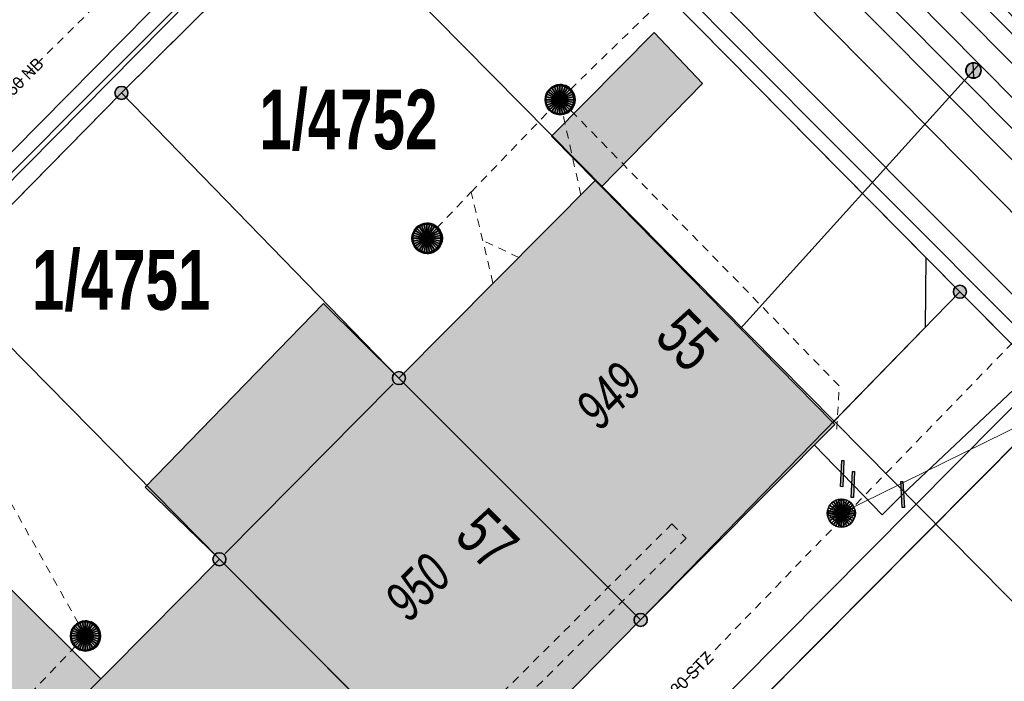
# Model space of a CAD drawing. Header units: metres. Extents: x 2695560 to 2696939, y 1260491 to 1262050.
# Tile 376 of 656: x 2695907 to 2695931, y 1261032 to 1261049. Entities that reach past the tile are written whole.
import ezdxf

# ---------------------------------------------------------------- set-up
doc = ezdxf.new("R2010")
doc.units = ezdxf.units.M
doc.linetypes.add('AUSGEZOGEN', pattern=[0])
doc.linetypes.add('VERDECKT2_S2', pattern=[0.36, 0.2, -0.16])
for name, color, linetype in [('XR$1$AV_Gebäudeflächen (BB)', 7, 'AUSGEZOGEN'), ('XR$1$AV_Grenzpunkte', 7, 'AUSGEZOGEN'), ('XR$1$AV_Grundstück-Nr.', 7, 'AUSGEZOGEN'), ('XR$1$AV_Haus-Nr.', 7, 'AUSGEZOGEN'), ('XR$1$AV_Linien (BB)', 7, 'AUSGEZOGEN'), ('XR$1$AV_Linien (EO)', 7, 'AUSGEZOGEN'), ('XR$1$AV_Versicherung-Nr.', 7, 'AUSGEZOGEN'), ('XR$1$AW_LK_Schachtdeckel', 24, 'AUSGEZOGEN'), ('XR$1$GA_LK_Rohrleitungsteil', 32, 'AUSGEZOGEN'), ('XR$1$Liegenschaftsgrenzen', 7, 'AUSGEZOGEN'), ('XR$1$PFAV', 255, 'AUSGEZOGEN'), ('XR$1$PFAW', 255, 'AUSGEZOGEN'), ('XR$1$PFWA', 255, 'AUSGEZOGEN'), ('XR$1$RP_Abstandslinie', 7, 'AUSGEZOGEN'), ('XR$1$WA_LK_Absperrarmatur', 171, 'AUSGEZOGEN')]:
    doc.layers.add(name, color=color, linetype=linetype)
for name, color, linetype, lineweight in [('XR$2$ABW-Linie-M-ungenau-tot', 6, 'AUSGEZOGEN', 18), ('XR$2$ABW-Linie-R-genau', 4, 'AUSGEZOGEN', 18), ('XR$2$ABW-Linie-R-ungenau', 4, 'VERDECKT2_S2', 18), ('XR$2$ABW-Punkt', 6, 'AUSGEZOGEN', 18), ('XR$2$ELE-LinieFlaeche-genau', 1, 'AUSGEZOGEN', 18), ('XR$2$ELE-LinieFlaeche-ungenau', 1, 'VERDECKT2_S2', 18), ('XR$2$GAS-Linie-genau', 12, 'AUSGEZOGEN', 18), ('XR$2$GAS-LinieFlaeche-genau', 12, 'AUSGEZOGEN', 18), ('XR$2$KOM-Linie-U-genau', 91, 'AUSGEZOGEN', 18), ('XR$2$KOM-LinieFlaeche-U-genau', 91, 'AUSGEZOGEN', 18), ('XR$2$WAS-Linie-genau', 5, 'AUSGEZOGEN', 18), ('XR$2$WAS-Punkt', 5, 'AUSGEZOGEN', 18), ('XR$2$WEI-Text', 59, 'AUSGEZOGEN', 18)]:
    doc.layers.add(name, color=color, linetype=linetype, lineweight=lineweight)
doc.styles.add('ARIAL', font='arial.ttf')
doc.styles.add('TXT', font='txt')

# ---------------------------------------------------------------- blocks, each defined once
blk = doc.blocks.new('COMPLEXOBJECT_640')
at = {"layer": 'XR$1$AV_Linien (BB)', "color": 7, "linetype": 'AUSGEZOGEN', "transparency": 33554687}
blk.add_line((5861.945, 11113.508), (5974.447, 10999.729), dxfattribs=at)
blk = doc.blocks.new('BAV15')
at = {"layer": 'XR$1$PFAV', "transparency": 33554687}
blk.add_hatch(color=7, dxfattribs=at).paths.add_polyline_path([(0.5, 0), (0.49, 0.101), (0.459, 0.197), (0.41, 0.286), (0.344, 0.362), (0.264, 0.424), (0.174, 0.469), (0.076, 0.494), (-0.025, 0.499), (-0.125, 0.484), (-0.22, 0.449), (-0.306, 0.395), (-0.379, 0.326), (-0.437, 0.243), (-0.477, 0.15), (-0.497, 0.051), (-0.497, -0.051), (-0.477, -0.15), (-0.437, -0.243), (-0.379, -0.326), (-0.306, -0.395), (-0.22, -0.449), (-0.125, -0.484), (-0.025, -0.499), (0.076, -0.494), (0.174, -0.469), (0.264, -0.424), (0.344, -0.362), (0.41, -0.286), (0.459, -0.197), (0.49, -0.101)])
at = {"color": 7, "transparency": 33554687}
for start, end in [(90, 270), (270, 90)]:
    blk.add_arc((0, 0), 0.5, start, end, dxfattribs=at)
at = {"layer": 'XR$1$PFAV', "transparency": 33554687}
blk.add_circle((0, 0), 0.5, dxfattribs=at)
blk = doc.blocks.new('BAW2088')
at = {"layer": 'XR$1$PFAW', "transparency": 33554687}
blk.add_hatch(color=253, dxfattribs=at).paths.add_polyline_path([(0.51, 0), (0.5, 0.101), (0.47, 0.197), (0.421, 0.286), (0.355, 0.362), (0.275, 0.424), (0.184, 0.469), (0.086, 0.494), (-0.015, 0.499), (-0.115, 0.484), (-0.21, 0.449), (-0.296, 0.395), (-0.369, 0.326), (-0.427, 0.243), (-0.467, 0.15), (-0.487, 0.051), (-0.487, -0.051), (-0.467, -0.15), (-0.427, -0.243), (-0.369, -0.326), (-0.296, -0.395), (-0.21, -0.449), (-0.115, -0.484), (-0.015, -0.499), (0.086, -0.494), (0.184, -0.469), (0.275, -0.424), (0.355, -0.362), (0.421, -0.286), (0.47, -0.197), (0.5, -0.101)])
at = {"transparency": 33554687}
for start, end in [(91.1948, 268.8052), (268.8052, 91.1948)]:
    blk.add_arc((0.01, 0), 0.5, start, end, dxfattribs=at)
at = {"layer": 'XR$1$PFAW', "transparency": 33554687}
blk.add_circle((0.01, 0), 0.5, dxfattribs=at)
blk = doc.blocks.new('BAW2082')
at = {"layer": 'XR$1$PFAW', "transparency": 33554687}
blk.add_hatch(color=7, dxfattribs=at).paths.add_polyline_path([(0.509, -0.003), (0.499, 0.098), (0.469, 0.194), (0.42, 0.283), (0.354, 0.359), (0.274, 0.421), (0.183, 0.466), (0.085, 0.491), (-0.016, 0.496), (-0.116, 0.481), (-0.211, 0.446), (-0.297, 0.392), (-0.37, 0.323), (-0.428, 0.24), (-0.468, 0.147), (-0.488, 0.047), (-0.488, -0.054), (-0.468, -0.153), (-0.428, -0.246), (-0.37, -0.329), (-0.297, -0.398), (-0.211, -0.452), (-0.116, -0.487), (-0.016, -0.502), (0.085, -0.497), (0.183, -0.472), (0.274, -0.427), (0.354, -0.366), (0.42, -0.289), (0.469, -0.2), (0.499, -0.104)])
at = {"transparency": 33554687}
for start, end in [(91.1948, 268.8052), (268.8052, 91.1948)]:
    blk.add_arc((0.01, 0), 0.5, start, end, dxfattribs=at)
at = {"layer": 'XR$1$PFAW', "transparency": 33554687}
blk.add_circle((0.009, -0.003), 0.5, dxfattribs=at)
blk = doc.blocks.new('BAW2089')
at = {"layer": 'XR$1$PFAW', "transparency": 33554687}
blk.add_hatch(color=7, dxfattribs=at).paths.add_polyline_path([(-0.5, 0.5), (-0.5, -0.5), (0.5, -0.5), (0.5, 0.5)])
at = {"transparency": 33554687}
blk.add_lwpolyline([(-0.5, 0.5), (0.5, 0.5), (0.5, -0.5), (-0.5, -0.5), (-0.5, 0.5)], close=True, dxfattribs=at)
at = {"layer": 'XR$1$PFAW', "transparency": 33554687}
blk.add_lwpolyline([(-0.5, 0.5), (0.5, 0.5), (0.5, -0.5), (-0.5, -0.5), (-0.5, 0.5)], close=True, dxfattribs=at)
blk = doc.blocks.new('BWA2012')
at = {"layer": 'XR$1$PFWA', "transparency": 33554687}
blk.add_hatch(color=7, dxfattribs=at).paths.add_polyline_path([(0.5, 0), (0.49, 0.101), (0.459, 0.197), (0.41, 0.286), (0.344, 0.362), (0.264, 0.424), (0.174, 0.469), (0.076, 0.494), (-0.025, 0.499), (-0.125, 0.484), (-0.22, 0.449), (-0.306, 0.395), (-0.379, 0.326), (-0.437, 0.243), (-0.477, 0.15), (-0.497, 0.051), (-0.497, -0.051), (-0.477, -0.15), (-0.437, -0.243), (-0.379, -0.326), (-0.306, -0.395), (-0.22, -0.449), (-0.125, -0.484), (-0.025, -0.499), (0.076, -0.494), (0.174, -0.469), (0.264, -0.424), (0.344, -0.362), (0.41, -0.286), (0.459, -0.197), (0.49, -0.101)])
at = {"transparency": 33554687}
blk.add_line((0.354, 0.354), (-0.354, -0.354), dxfattribs=at)
for start, end in [(45, 225), (225, 45)]:
    blk.add_arc((0, 0), 0.5, start, end, dxfattribs=at)
at = {"layer": 'XR$1$PFWA', "transparency": 33554687}
blk.add_circle((0, 0), 0.5, dxfattribs=at)
blk = doc.blocks.new('BGA2013')
at = {"transparency": 33554687}
blk.add_hatch(color=36, dxfattribs=at).paths.add_polyline_path([(-0.291, -0.409), (0.352, 0.357), (0.291, 0.409), (-0.352, -0.357)])
at = {"color": 32, "transparency": 33554687}
blk.add_lwpolyline([(-0.291, -0.409), (-0.352, -0.357), (0.291, 0.409), (0.352, 0.357), (-0.291, -0.409)], close=True, dxfattribs=at)
blk = doc.blocks.new('WAS-ABSPERRORGAN')
at = {"layer": 'XR$2$WAS-Punkt', "linetype": 'AUSGEZOGEN', "transparency": 33554687}
for p, q in [((0, 200, 2500), (0, -200, 2500)), ((0, 0), (0, 0))]:
    blk.add_line(p, q, dxfattribs=at)
blk.add_circle((0, 0, 502500), 200, dxfattribs=at)
blk = doc.blocks.new('ABW-NORMSCHACHT_WEITERE')
at = {"layer": 'XR$2$ABW-Punkt', "linetype": 'AUSGEZOGEN', "lineweight": 25, "transparency": 33554687}
for points in [[(-196, 39, 2500), (0, 0, 2500), (-200, 0, 2500)], [(-196, 39), (0, 0), (-200, 0)], [(-196, 39, 2500), (-196, 39), (-200, 0), (-200, 0, 2500)], [(-200, 0, 2500), (0, 0, 2500), (-196, -39, 2500)], [(-200, 0), (0, 0), (-196, -39)], [(-185, 77, 2500), (0, 0, 2500), (-196, 39, 2500)], [(-185, 77), (0, 0), (-196, 39)], [(-185, 77, 2500), (-185, 77), (-196, 39), (-196, 39, 2500)], [(-196, -39, 2500), (0, 0, 2500), (-185, -77, 2500)], [(-196, -39), (0, 0), (-185, -77)], [(-166, 111, 2500), (0, 0, 2500), (-185, 77, 2500)], [(-166, 111), (0, 0), (-185, 77)], [(-166, 111, 2500), (-166, 111), (-185, 77), (-185, 77, 2500)], [(-185, -77, 2500), (0, 0, 2500), (-166, -111, 2500)], [(-185, -77), (0, 0), (-166, -111)], [(-141, 141, 2500), (0, 0, 2500), (-166, 111, 2500)], [(-141, 141), (0, 0), (-166, 111)], [(-141, 141, 2500), (-141, 141), (-166, 111), (-166, 111, 2500)], [(-166, -111, 2500), (0, 0, 2500), (-141, -141, 2500)], [(-166, -111), (0, 0), (-141, -141)], [(-111, 166, 2500), (0, 0, 2500), (-141, 141, 2500)], [(-111, 166), (0, 0), (-141, 141)], [(-111, 166, 2500), (-111, 166), (-141, 141), (-141, 141, 2500)], [(-141, -141, 2500), (0, 0, 2500), (-111, -166, 2500)], [(-141, -141), (0, 0), (-111, -166)], [(-77, 185, 2500), (0, 0, 2500), (-111, 166, 2500)], [(-77, 185), (0, 0), (-111, 166)], [(-77, 185, 2500), (-77, 185), (-111, 166), (-111, 166, 2500)], [(-111, -166, 2500), (0, 0, 2500), (-77, -185, 2500)], [(-111, -166), (0, 0), (-77, -185)], [(-39, 196, 2500), (0, 0, 2500), (-77, 185, 2500)], [(-39, 196), (0, 0), (-77, 185)], [(-39, 196, 2500), (-39, 196), (-77, 185), (-77, 185, 2500)], [(-77, -185, 2500), (0, 0, 2500), (-39, -196, 2500)], [(-77, -185), (0, 0), (-39, -196)], [(0, 200, 2500), (0, 0, 2500), (-39, 196, 2500)], [(0, 200), (0, 0), (-39, 196)], [(0, 200, 2500), (0, 200), (-39, 196), (-39, 196, 2500)], [(-39, -196, 2500), (0, 0, 2500), (0, -200, 2500)], [(-39, -196), (0, 0), (0, -200)], [(39, 196, 2500), (0, 0, 2500), (0, 200, 2500)], [(39, 196), (0, 0), (0, 200)], [(39, 196, 2500), (39, 196), (0, 200), (0, 200, 2500)], [(77, 185, 2500), (0, 0, 2500), (39, 196, 2500)], [(77, 185), (0, 0), (39, 196)], [(111, 166, 2500), (0, 0, 2500), (77, 185, 2500)], [(111, 166), (0, 0), (77, 185)], [(141, 141, 2500), (0, 0, 2500), (111, 166, 2500)], [(141, 141), (0, 0), (111, 166)], [(166, 111, 2500), (0, 0, 2500), (141, 141, 2500)], [(166, 111), (0, 0), (141, 141)], [(185, 77, 2500), (0, 0, 2500), (166, 111, 2500)], [(185, 77), (0, 0), (166, 111)], [(196, 39, 2500), (0, 0, 2500), (185, 77, 2500)], [(196, 39), (0, 0), (185, 77)], [(200, 0, 2500), (0, 0, 2500), (196, 39, 2500)], [(200, 0), (0, 0), (196, 39)], [(0, -200, 2500), (0, 0, 2500), (39, -196, 2500)], [(39, -196, 2500), (0, 0, 2500), (77, -185, 2500)], [(77, -185, 2500), (0, 0, 2500), (111, -166, 2500)], [(111, -166, 2500), (0, 0, 2500), (141, -141, 2500)], [(141, -141, 2500), (0, 0, 2500), (166, -111, 2500)], [(166, -111, 2500), (0, 0, 2500), (185, -77, 2500)], [(185, -77, 2500), (0, 0, 2500), (196, -39, 2500)], [(196, -39, 2500), (0, 0, 2500), (200, 0, 2500)], [(0, -200), (0, 0), (39, -196)], [(39, -196), (0, 0), (77, -185)], [(77, -185), (0, 0), (111, -166)], [(111, -166), (0, 0), (141, -141)], [(141, -141), (0, 0), (166, -111)], [(166, -111), (0, 0), (185, -77)], [(185, -77), (0, 0), (196, -39)], [(196, -39), (0, 0), (200, 0)], [(77, 185, 2500), (77, 185), (39, 196), (39, 196, 2500)], [(111, 166, 2500), (111, 166), (77, 185), (77, 185, 2500)], [(141, 141, 2500), (141, 141), (111, 166), (111, 166, 2500)], [(166, 111, 2500), (166, 111), (141, 141), (141, 141, 2500)], [(185, 77, 2500), (185, 77), (166, 111), (166, 111, 2500)], [(196, 39, 2500), (196, 39), (185, 77), (185, 77, 2500)], [(200, 0, 2500), (200, 0), (196, 39), (196, 39, 2500)], [(-200, 0, 2500), (-200, 0), (-196, -39), (-196, -39, 2500)], [(-196, -39, 2500), (-196, -39), (-185, -77), (-185, -77, 2500)], [(-185, -77, 2500), (-185, -77), (-166, -111), (-166, -111, 2500)], [(-166, -111, 2500), (-166, -111), (-141, -141), (-141, -141, 2500)], [(-141, -141, 2500), (-141, -141), (-111, -166), (-111, -166, 2500)], [(-111, -166, 2500), (-111, -166), (-77, -185), (-77, -185, 2500)], [(-77, -185, 2500), (-77, -185), (-39, -196), (-39, -196, 2500)], [(-39, -196, 2500), (-39, -196), (0, -200), (0, -200, 2500)], [(0, -200, 2500), (0, -200), (39, -196), (39, -196, 2500)], [(39, -196, 2500), (39, -196), (77, -185), (77, -185, 2500)], [(77, -185, 2500), (77, -185), (111, -166), (111, -166, 2500)], [(111, -166, 2500), (111, -166), (141, -141), (141, -141, 2500)], [(141, -141, 2500), (141, -141), (166, -111), (166, -111, 2500)], [(166, -111, 2500), (166, -111), (185, -77), (185, -77, 2500)], [(185, -77, 2500), (185, -77), (196, -39), (196, -39, 2500)], [(196, -39, 2500), (196, -39), (200, 0), (200, 0, 2500)]]:
    blk.add_3dface(points, dxfattribs=at)
blk = doc.blocks.new('ABW-SCHLAMMSAMMLER_RUND')
at = {"layer": 'XR$2$ABW-Punkt', "linetype": 'AUSGEZOGEN', "lineweight": 13, "transparency": 33554687}
for p, q in [((-70, 75, 2500), (70, 75, 2500)), ((-70, -75, 2500), (70, -75, 2500))]:
    blk.add_line(p, q, dxfattribs=at)
blk.add_polyline3d([(90, 0, 2500), (0, 0, 2500), (-90, 0, 2500)], dxfattribs=at)
at = {"layer": 'XR$2$ABW-Punkt', "linetype": 'AUSGEZOGEN', "lineweight": 25, "transparency": 33554687}
for points in [[(-147, 29, 2500), (0, 0, 2500), (-150, 0, 2500)], [(-147, 29), (0, 0), (-150, 0)], [(-147, 29, 2500), (-147, 29), (-150, 0), (-150, 0, 2500)], [(-150, 0, 2500), (0, 0, 2500), (-147, -29, 2500)], [(-150, 0), (0, 0), (-147, -29)], [(-139, 57, 2500), (0, 0, 2500), (-147, 29, 2500)], [(-139, 57), (0, 0), (-147, 29)], [(-139, 57, 2500), (-139, 57), (-147, 29), (-147, 29, 2500)], [(-147, -29, 2500), (0, 0, 2500), (-139, -57, 2500)], [(-147, -29), (0, 0), (-139, -57)], [(-125, 83, 2500), (0, 0, 2500), (-139, 57, 2500)], [(-125, 83), (0, 0), (-139, 57)], [(-125, 83, 2500), (-125, 83), (-139, 57), (-139, 57, 2500)], [(-139, -57, 2500), (0, 0, 2500), (-125, -83, 2500)], [(-139, -57), (0, 0), (-125, -83)], [(-106, 106, 2500), (0, 0, 2500), (-125, 83, 2500)], [(-106, 106), (0, 0), (-125, 83)], [(-106, 106, 2500), (-106, 106), (-125, 83), (-125, 83, 2500)], [(-125, -83, 2500), (0, 0, 2500), (-106, -106, 2500)], [(-125, -83), (0, 0), (-106, -106)], [(-83, 125, 2500), (0, 0, 2500), (-106, 106, 2500)], [(-83, 125), (0, 0), (-106, 106)], [(-83, 125, 2500), (-83, 125), (-106, 106), (-106, 106, 2500)], [(-106, -106, 2500), (0, 0, 2500), (-83, -125, 2500)], [(-106, -106), (0, 0), (-83, -125)], [(-57, 139, 2500), (0, 0, 2500), (-83, 125, 2500)], [(-57, 139), (0, 0), (-83, 125)], [(-57, 139, 2500), (-57, 139), (-83, 125), (-83, 125, 2500)], [(-83, -125, 2500), (0, 0, 2500), (-57, -139, 2500)], [(-83, -125), (0, 0), (-57, -139)], [(-29, 147, 2500), (0, 0, 2500), (-57, 139, 2500)], [(-29, 147), (0, 0), (-57, 139)], [(-29, 147, 2500), (-29, 147), (-57, 139), (-57, 139, 2500)], [(-57, -139, 2500), (0, 0, 2500), (-29, -147, 2500)], [(-57, -139), (0, 0), (-29, -147)], [(0, 150, 2500), (0, 0, 2500), (-29, 147, 2500)], [(0, 150), (0, 0), (-29, 147)], [(0, 150, 2500), (0, 150), (-29, 147), (-29, 147, 2500)], [(-29, -147, 2500), (0, 0, 2500), (0, -150, 2500)], [(-29, -147), (0, 0), (0, -150)], [(29, 147, 2500), (0, 0, 2500), (0, 150, 2500)], [(29, 147), (0, 0), (0, 150)], [(29, 147, 2500), (29, 147), (0, 150), (0, 150, 2500)], [(57, 139, 2500), (0, 0, 2500), (29, 147, 2500)], [(57, 139), (0, 0), (29, 147)], [(83, 125, 2500), (0, 0, 2500), (57, 139, 2500)], [(83, 125), (0, 0), (57, 139)], [(106, 106, 2500), (0, 0, 2500), (83, 125, 2500)], [(106, 106), (0, 0), (83, 125)], [(125, 83, 2500), (0, 0, 2500), (106, 106, 2500)], [(125, 83), (0, 0), (106, 106)], [(139, 57, 2500), (0, 0, 2500), (125, 83, 2500)], [(139, 57), (0, 0), (125, 83)], [(147, 29, 2500), (0, 0, 2500), (139, 57, 2500)], [(147, 29), (0, 0), (139, 57)], [(150, 0, 2500), (0, 0, 2500), (147, 29, 2500)], [(150, 0), (0, 0), (147, 29)], [(0, -150, 2500), (0, 0, 2500), (29, -147, 2500)], [(29, -147, 2500), (0, 0, 2500), (57, -139, 2500)], [(57, -139, 2500), (0, 0, 2500), (83, -125, 2500)], [(83, -125, 2500), (0, 0, 2500), (106, -106, 2500)], [(106, -106, 2500), (0, 0, 2500), (125, -83, 2500)], [(125, -83, 2500), (0, 0, 2500), (139, -57, 2500)], [(139, -57, 2500), (0, 0, 2500), (147, -29, 2500)], [(147, -29, 2500), (0, 0, 2500), (150, 0, 2500)], [(0, -150), (0, 0), (29, -147)], [(29, -147), (0, 0), (57, -139)], [(57, -139), (0, 0), (83, -125)], [(83, -125), (0, 0), (106, -106)], [(106, -106), (0, 0), (125, -83)], [(125, -83), (0, 0), (139, -57)], [(139, -57), (0, 0), (147, -29)], [(147, -29), (0, 0), (150, 0)], [(57, 139, 2500), (57, 139), (29, 147), (29, 147, 2500)], [(83, 125, 2500), (83, 125), (57, 139), (57, 139, 2500)], [(106, 106, 2500), (106, 106), (83, 125), (83, 125, 2500)], [(125, 83, 2500), (125, 83), (106, 106), (106, 106, 2500)], [(139, 57, 2500), (139, 57), (125, 83), (125, 83, 2500)], [(147, 29, 2500), (147, 29), (139, 57), (139, 57, 2500)], [(150, 0, 2500), (150, 0), (147, 29), (147, 29, 2500)], [(-150, 0, 2500), (-150, 0), (-147, -29), (-147, -29, 2500)], [(-147, -29, 2500), (-147, -29), (-139, -57), (-139, -57, 2500)], [(-139, -57, 2500), (-139, -57), (-125, -83), (-125, -83, 2500)], [(-125, -83, 2500), (-125, -83), (-106, -106), (-106, -106, 2500)], [(-106, -106, 2500), (-106, -106), (-83, -125), (-83, -125, 2500)], [(-83, -125, 2500), (-83, -125), (-57, -139), (-57, -139, 2500)], [(-57, -139, 2500), (-57, -139), (-29, -147), (-29, -147, 2500)], [(-29, -147, 2500), (-29, -147), (0, -150), (0, -150, 2500)], [(0, -150, 2500), (0, -150), (29, -147), (29, -147, 2500)], [(29, -147, 2500), (29, -147), (57, -139), (57, -139, 2500)], [(57, -139, 2500), (57, -139), (83, -125), (83, -125, 2500)], [(83, -125, 2500), (83, -125), (106, -106), (106, -106, 2500)], [(106, -106, 2500), (106, -106), (125, -83), (125, -83, 2500)], [(125, -83, 2500), (125, -83), (139, -57), (139, -57, 2500)], [(139, -57, 2500), (139, -57), (147, -29), (147, -29, 2500)], [(147, -29, 2500), (147, -29), (150, 0), (150, 0, 2500)]]:
    blk.add_3dface(points, dxfattribs=at)
blk = doc.blocks.new('ABW-EINLAUFSCHACHT_RUND')
at = {"layer": 'XR$2$ABW-Linie-M-ungenau-tot', "linetype": 'AUSGEZOGEN', "lineweight": 25, "transparency": 33554687}
for points in [[(-147, 29, 2500), (0, 0, 2500), (-150, 0, 2500)], [(-147, 29), (0, 0), (-150, 0)], [(-147, 29, 2500), (-147, 29), (-150, 0), (-150, 0, 2500)], [(-150, 0, 2500), (0, 0, 2500), (-147, -29, 2500)], [(-150, 0), (0, 0), (-147, -29)], [(-150, 0, 2500), (-150, 0), (-147, -29), (-147, -29, 2500)], [(-139, 57, 2500), (0, 0, 2500), (-147, 29, 2500)], [(-139, 57), (0, 0), (-147, 29)], [(-139, 57, 2500), (-139, 57), (-147, 29), (-147, 29, 2500)], [(-147, -29, 2500), (0, 0, 2500), (-139, -57, 2500)], [(-147, -29), (0, 0), (-139, -57)], [(-125, 83, 2500), (0, 0, 2500), (-139, 57, 2500)], [(-125, 83), (0, 0), (-139, 57)], [(-125, 83, 2500), (-125, 83), (-139, 57), (-139, 57, 2500)], [(-139, -57, 2500), (0, 0, 2500), (-125, -83, 2500)], [(-139, -57), (0, 0), (-125, -83)], [(-106, 106, 2500), (0, 0, 2500), (-125, 83, 2500)], [(-106, 106), (0, 0), (-125, 83)], [(-106, 106, 2500), (-106, 106), (-125, 83), (-125, 83, 2500)], [(-125, -83, 2500), (0, 0, 2500), (-106, -106, 2500)], [(-125, -83), (0, 0), (-106, -106)], [(-83, 125, 2500), (0, 0, 2500), (-106, 106, 2500)], [(-83, 125), (0, 0), (-106, 106)], [(-83, 125, 2500), (-83, 125), (-106, 106), (-106, 106, 2500)], [(-106, -106, 2500), (0, 0, 2500), (-83, -125, 2500)], [(-106, -106), (0, 0), (-83, -125)], [(-57, 139, 2500), (0, 0, 2500), (-83, 125, 2500)], [(-57, 139), (0, 0), (-83, 125)], [(-57, 139, 2500), (-57, 139), (-83, 125), (-83, 125, 2500)], [(-83, -125, 2500), (0, 0, 2500), (-57, -139, 2500)], [(-83, -125), (0, 0), (-57, -139)], [(-29, 147, 2500), (0, 0, 2500), (-57, 139, 2500)], [(-29, 147), (0, 0), (-57, 139)], [(-29, 147, 2500), (-29, 147), (-57, 139), (-57, 139, 2500)], [(-57, -139, 2500), (0, 0, 2500), (-29, -147, 2500)], [(-57, -139), (0, 0), (-29, -147)], [(0, 150, 2500), (0, 0, 2500), (-29, 147, 2500)], [(0, 150), (0, 0), (-29, 147)], [(0, 150, 2500), (0, 150), (-29, 147), (-29, 147, 2500)], [(-29, -147, 2500), (0, 0, 2500), (0, -150, 2500)], [(-29, -147), (0, 0), (0, -150)], [(29, 147, 2500), (0, 0, 2500), (0, 150, 2500)], [(29, 147), (0, 0), (0, 150)], [(29, 147, 2500), (29, 147), (0, 150), (0, 150, 2500)], [(57, 139, 2500), (0, 0, 2500), (29, 147, 2500)], [(57, 139), (0, 0), (29, 147)], [(83, 125, 2500), (0, 0, 2500), (57, 139, 2500)], [(83, 125), (0, 0), (57, 139)], [(106, 106, 2500), (0, 0, 2500), (83, 125, 2500)], [(106, 106), (0, 0), (83, 125)], [(125, 83, 2500), (0, 0, 2500), (106, 106, 2500)], [(125, 83), (0, 0), (106, 106)], [(139, 57, 2500), (0, 0, 2500), (125, 83, 2500)], [(139, 57), (0, 0), (125, 83)], [(147, 29, 2500), (0, 0, 2500), (139, 57, 2500)], [(147, 29), (0, 0), (139, 57)], [(150, 0, 2500), (0, 0, 2500), (147, 29, 2500)], [(150, 0), (0, 0), (147, 29)], [(0, -150, 2500), (0, 0, 2500), (29, -147, 2500)], [(29, -147, 2500), (0, 0, 2500), (57, -139, 2500)], [(57, -139, 2500), (0, 0, 2500), (83, -125, 2500)], [(83, -125, 2500), (0, 0, 2500), (106, -106, 2500)], [(106, -106, 2500), (0, 0, 2500), (125, -83, 2500)], [(125, -83, 2500), (0, 0, 2500), (139, -57, 2500)], [(139, -57, 2500), (0, 0, 2500), (147, -29, 2500)], [(147, -29, 2500), (0, 0, 2500), (150, 0, 2500)], [(0, -150), (0, 0), (29, -147)], [(29, -147), (0, 0), (57, -139)], [(57, -139), (0, 0), (83, -125)], [(83, -125), (0, 0), (106, -106)], [(106, -106), (0, 0), (125, -83)], [(125, -83), (0, 0), (139, -57)], [(139, -57), (0, 0), (147, -29)], [(147, -29), (0, 0), (150, 0)], [(57, 139, 2500), (57, 139), (29, 147), (29, 147, 2500)], [(83, 125, 2500), (83, 125), (57, 139), (57, 139, 2500)], [(106, 106, 2500), (106, 106), (83, 125), (83, 125, 2500)], [(125, 83, 2500), (125, 83), (106, 106), (106, 106, 2500)], [(139, 57, 2500), (139, 57), (125, 83), (125, 83, 2500)], [(147, 29, 2500), (147, 29), (139, 57), (139, 57, 2500)], [(150, 0, 2500), (150, 0), (147, 29), (147, 29, 2500)], [(147, -29, 2500), (147, -29), (150, 0), (150, 0, 2500)], [(-147, -29, 2500), (-147, -29), (-139, -57), (-139, -57, 2500)], [(-139, -57, 2500), (-139, -57), (-125, -83), (-125, -83, 2500)], [(-125, -83, 2500), (-125, -83), (-106, -106), (-106, -106, 2500)], [(-106, -106, 2500), (-106, -106), (-83, -125), (-83, -125, 2500)], [(-83, -125, 2500), (-83, -125), (-57, -139), (-57, -139, 2500)], [(-57, -139, 2500), (-57, -139), (-29, -147), (-29, -147, 2500)], [(-29, -147, 2500), (-29, -147), (0, -150), (0, -150, 2500)], [(0, -150, 2500), (0, -150), (29, -147), (29, -147, 2500)], [(29, -147, 2500), (29, -147), (57, -139), (57, -139, 2500)], [(57, -139, 2500), (57, -139), (83, -125), (83, -125, 2500)], [(83, -125, 2500), (83, -125), (106, -106), (106, -106, 2500)], [(106, -106, 2500), (106, -106), (125, -83), (125, -83, 2500)], [(125, -83, 2500), (125, -83), (139, -57), (139, -57, 2500)], [(139, -57, 2500), (139, -57), (147, -29), (147, -29, 2500)]]:
    blk.add_3dface(points, dxfattribs=at)
blk = doc.blocks.new('ABW-DECKEL')
at = {"layer": 'XR$2$ABW-Punkt', "linetype": 'AUSGEZOGEN', "lineweight": 25, "transparency": 33554687}
for points in [[(-247, 247, 2500), (0, 0, 2500), (-291, 194, 2500)], [(-247, 247), (0, 0), (-291, 194)], [(-247, 247, 2500), (-247, 247), (-291, 194), (-291, 194, 2500)], [(-194, 291, 2500), (0, 0, 2500), (-247, 247, 2500)], [(-194, 291), (0, 0), (-247, 247)], [(-194, 291, 2500), (-194, 291), (-247, 247), (-247, 247, 2500)], [(-134, 323, 2500), (0, 0, 2500), (-194, 291, 2500)], [(-134, 323), (0, 0), (-194, 291)], [(-134, 323, 2500), (-134, 323), (-194, 291), (-194, 291, 2500)], [(-68, 343, 2500), (0, 0, 2500), (-134, 323, 2500)], [(-68, 343), (0, 0), (-134, 323)], [(-68, 343, 2500), (-68, 343), (-134, 323), (-134, 323, 2500)], [(0, 350, 2500), (0, 0, 2500), (-68, 343, 2500)], [(0, 350), (0, 0), (-68, 343)], [(0, 350, 2500), (0, 350), (-68, 343), (-68, 343, 2500)], [(68, 343, 2500), (0, 0, 2500), (0, 350, 2500)], [(68, 343), (0, 0), (0, 350)], [(68, 343, 2500), (68, 343), (0, 350), (0, 350, 2500)], [(134, 323, 2500), (0, 0, 2500), (68, 343, 2500)], [(134, 323), (0, 0), (68, 343)], [(194, 291, 2500), (0, 0, 2500), (134, 323, 2500)], [(194, 291), (0, 0), (134, 323)], [(247, 247, 2500), (0, 0, 2500), (194, 291, 2500)], [(247, 247), (0, 0), (194, 291)], [(291, 194, 2500), (0, 0, 2500), (247, 247, 2500)], [(291, 194), (0, 0), (247, 247)], [(134, 323, 2500), (134, 323), (68, 343), (68, 343, 2500)], [(194, 291, 2500), (194, 291), (134, 323), (134, 323, 2500)], [(247, 247, 2500), (247, 247), (194, 291), (194, 291, 2500)], [(291, 194, 2500), (291, 194), (247, 247), (247, 247, 2500)], [(-343, 68, 2500), (0, 0, 2500), (-350, 0, 2500)], [(-343, 68), (0, 0), (-350, 0)], [(-343, 68, 2500), (-343, 68), (-350, 0), (-350, 0, 2500)], [(-350, 0, 2500), (0, 0, 2500), (-343, -68, 2500)], [(-350, 0), (0, 0), (-343, -68)], [(-323, 134, 2500), (0, 0, 2500), (-343, 68, 2500)], [(-323, 134), (0, 0), (-343, 68)], [(-323, 134, 2500), (-323, 134), (-343, 68), (-343, 68, 2500)], [(-343, -68, 2500), (0, 0, 2500), (-323, -134, 2500)], [(-343, -68), (0, 0), (-323, -134)], [(-291, 194, 2500), (0, 0, 2500), (-323, 134, 2500)], [(-291, 194), (0, 0), (-323, 134)], [(-291, 194, 2500), (-291, 194), (-323, 134), (-323, 134, 2500)], [(-323, -134, 2500), (0, 0, 2500), (-291, -194, 2500)], [(-323, -134), (0, 0), (-291, -194)], [(-291, -194, 2500), (0, 0, 2500), (-247, -247, 2500)], [(-291, -194), (0, 0), (-247, -247)], [(-247, -247, 2500), (0, 0, 2500), (-194, -291, 2500)], [(-247, -247), (0, 0), (-194, -291)], [(-194, -291, 2500), (0, 0, 2500), (-134, -323, 2500)], [(-194, -291), (0, 0), (-134, -323)], [(-134, -323, 2500), (0, 0, 2500), (-68, -343, 2500)], [(-134, -323), (0, 0), (-68, -343)], [(-68, -343, 2500), (0, 0, 2500), (0, -350, 2500)], [(-68, -343), (0, 0), (0, -350)], [(323, 134, 2500), (0, 0, 2500), (291, 194, 2500)], [(323, 134), (0, 0), (291, 194)], [(343, 68, 2500), (0, 0, 2500), (323, 134, 2500)], [(343, 68), (0, 0), (323, 134)], [(350, 0, 2500), (0, 0, 2500), (343, 68, 2500)], [(350, 0), (0, 0), (343, 68)], [(0, -350, 2500), (0, 0, 2500), (68, -343, 2500)], [(68, -343, 2500), (0, 0, 2500), (134, -323, 2500)], [(134, -323, 2500), (0, 0, 2500), (194, -291, 2500)], [(194, -291, 2500), (0, 0, 2500), (247, -247, 2500)], [(247, -247, 2500), (0, 0, 2500), (291, -194, 2500)], [(291, -194, 2500), (0, 0, 2500), (323, -134, 2500)], [(323, -134, 2500), (0, 0, 2500), (343, -68, 2500)], [(343, -68, 2500), (0, 0, 2500), (350, 0, 2500)], [(0, -350), (0, 0), (68, -343)], [(68, -343), (0, 0), (134, -323)], [(134, -323), (0, 0), (194, -291)], [(194, -291), (0, 0), (247, -247)], [(247, -247), (0, 0), (291, -194)], [(291, -194), (0, 0), (323, -134)], [(323, -134), (0, 0), (343, -68)], [(343, -68), (0, 0), (350, 0)], [(323, 134, 2500), (323, 134), (291, 194), (291, 194, 2500)], [(343, 68, 2500), (343, 68), (323, 134), (323, 134, 2500)], [(350, 0, 2500), (350, 0), (343, 68), (343, 68, 2500)], [(-350, 0, 2500), (-350, 0), (-343, -68), (-343, -68, 2500)], [(-343, -68, 2500), (-343, -68), (-323, -134), (-323, -134, 2500)], [(-323, -134, 2500), (-323, -134), (-291, -194), (-291, -194, 2500)], [(-291, -194, 2500), (-291, -194), (-247, -247), (-247, -247, 2500)], [(247, -247, 2500), (247, -247), (291, -194), (291, -194, 2500)], [(291, -194, 2500), (291, -194), (323, -134), (323, -134, 2500)], [(323, -134, 2500), (323, -134), (343, -68), (343, -68, 2500)], [(343, -68, 2500), (343, -68), (350, 0), (350, 0, 2500)], [(-247, -247, 2500), (-247, -247), (-194, -291), (-194, -291, 2500)], [(-194, -291, 2500), (-194, -291), (-134, -323), (-134, -323, 2500)], [(-134, -323, 2500), (-134, -323), (-68, -343), (-68, -343, 2500)], [(-68, -343, 2500), (-68, -343), (0, -350), (0, -350, 2500)], [(0, -350, 2500), (0, -350), (68, -343), (68, -343, 2500)], [(68, -343, 2500), (68, -343), (134, -323), (134, -323, 2500)], [(134, -323, 2500), (134, -323), (194, -291), (194, -291, 2500)], [(194, -291, 2500), (194, -291), (247, -247), (247, -247, 2500)]]:
    blk.add_3dface(points, dxfattribs=at)

msp = doc.modelspace()

# ---------------------------------------------------------------- hatches: boundary and pattern name
at = {"layer": 'XR$1$AV_Gebäudeflächen (BB)', "true_color": 0xd2d2d2, "transparency": 33554687}
for points in [[(2695921.217, 1261044.646), (2695921.371, 1261044.489), (2695923.887, 1261047.061), (2695922.685, 1261048.336), (2695920.13, 1261045.751)], [(2695916.33, 1261039.73), (2695922.35, 1261033.71), (2695927.189, 1261038.573), (2695927.135, 1261038.628), (2695921.371, 1261044.489), (2695921.217, 1261044.646)], [(2695911.86, 1261035.22), (2695917.88, 1261029.19), (2695922.35, 1261033.71), (2695916.33, 1261039.73), (2695914.45, 1261041.586), (2695910.01, 1261037.017)], [(2695917.88, 1261029.19), (2695911.86, 1261035.22), (2695909.127, 1261032.468), (2695908.904, 1261032.243), (2695906.392, 1261034.738), (2695903.185, 1261031.467), (2695905.698, 1261028.917), (2695907.087, 1261030.285), (2695908.616, 1261028.733), (2695909.795, 1261027.536), (2695913.017, 1261024.266)]]:
    msp.add_hatch(color=254, dxfattribs=at).paths.add_polyline_path(points)

# ---------------------------------------------------------------- linework, layer by layer
at = {"layer": 'XR$1$AV_Linien (BB)', "color": 7, "linetype": 'AUSGEZOGEN', "transparency": 33554687}
for p, q in [((2695929.454, 1261042.735), (2695918.418, 1261053.891)), ((2695916.33, 1261039.73), (2695921.217, 1261044.646)), ((2695921.217, 1261044.646), (2695921.371, 1261044.489)), ((2695921.371, 1261044.489), (2695927.135, 1261038.628)), ((2695929.454, 1261042.735), (2695929.435, 1261040.991)), ((2695929.435, 1261040.991), (2695927.135, 1261038.628)), ((2695922.35, 1261033.71), (2695916.33, 1261039.73)), ((2695911.86, 1261035.22), (2695917.88, 1261029.19)), ((2695922.35, 1261033.71), (2695917.88, 1261029.19))]:
    msp.add_line(p, q, dxfattribs=at)
for points in [[(2695899.553, 1261036.928), (2695899.89, 1261037.26), (2695904.92, 1261042.26), (2695909.42, 1261046.83), (2695916.389, 1261053.739)], [(2695921.217, 1261044.646), (2695920.13, 1261045.751), (2695922.685, 1261048.336), (2695923.887, 1261047.061), (2695921.371, 1261044.489)], [(2695929.454, 1261042.735), (2695930.3, 1261041.88), (2695932.87, 1261039.29), (2695933.842, 1261038.306)], [(2695911.86, 1261035.22), (2695910.01, 1261037.017), (2695914.45, 1261041.586), (2695916.33, 1261039.73)], [(2695927.135, 1261038.628), (2695927.189, 1261038.573), (2695922.35, 1261033.71)], [(2695918.607, 1261024.887), (2695924.42, 1261030.79), (2695931.946, 1261038.361)], [(2695908.904, 1261032.243), (2695909.127, 1261032.468), (2695911.86, 1261035.22)], [(2695907.087, 1261030.285), (2695905.698, 1261028.917), (2695903.185, 1261031.467), (2695906.392, 1261034.738), (2695908.904, 1261032.243)]]:
    msp.add_lwpolyline(points, dxfattribs=at)
at = {"layer": 'XR$1$AV_Linien (EO)', "color": 7, "linetype": 'AUSGEZOGEN', "transparency": 33554687}
msp.add_line((2695912.001, 1261035.362), (2695916.189, 1261039.588), dxfattribs=at)
msp.add_lwpolyline([(2695908.904, 1261032.243), (2695907.023, 1261030.35), (2695907.087, 1261030.285)], dxfattribs=at)
at = {"layer": 'XR$1$Liegenschaftsgrenzen', "color": 7, "linetype": 'AUSGEZOGEN', "transparency": 33554687}
for p, q in [((2695917.49, 1261054.83), (2695909.42, 1261046.83)), ((2695917.49, 1261054.83), (2695930.3, 1261041.88)), ((2695909.42, 1261046.83), (2695904.92, 1261042.26)), ((2695930.3, 1261041.88), (2695922.35, 1261033.71)), ((2695930.3, 1261041.88), (2695932.87, 1261039.29)), ((2695932.87, 1261039.29), (2695924.42, 1261030.79)), ((2695922.35, 1261033.71), (2695917.88, 1261029.19))]:
    msp.add_line(p, q, dxfattribs=at)
for points in [[(2695909.42, 1261046.83), (2695916.33, 1261039.73), (2695922.35, 1261033.71)], [(2695904.92, 1261042.26), (2695911.86, 1261035.22), (2695917.88, 1261029.19)]]:
    msp.add_lwpolyline(points, dxfattribs=at)
at = {"layer": 'XR$1$RP_Abstandslinie', "color": 7, "linetype": 'AUSGEZOGEN', "transparency": 33554687}
msp.add_lwpolyline([(2695815.92, 1261083.45), (2695852.53, 1261047.34), (2695889.71, 1261010.67), (2695915.9, 1260984.83), (2695942.7, 1260958.39), (2695972.35, 1260992.97), (2695942.13, 1261023.53), (2695912.25, 1261053.75), (2695881.66, 1261084.69), (2695850.32, 1261116.38)], dxfattribs=at)
at = {"layer": 'XR$2$ABW-Linie-R-genau', "linetype": 'AUSGEZOGEN', "transparency": 33554687}
msp.add_line((2695927.347, 1261036.369), (2695932.672, 1261038.987), dxfattribs=at)
at = {"layer": 'XR$2$ABW-Linie-R-ungenau', "linetype": 'VERDECKT2_S2', "transparency": 33554687}
for p, q in [((2695920.345, 1261046.666), (2695927.977, 1261054.106)), ((2695902.972, 1261043.242), (2695913.552, 1261053.746)), ((2695920.861, 1261044.287), (2695920.335, 1261046.662)), ((2695917.024, 1261043.21), (2695918.132, 1261044.364)), ((2695908.524, 1261033.31), (2695902.964, 1261043.242)), ((2695919.317, 1261042.735), (2695918.428, 1261043.15)), ((2695920.196, 1261028.831), (2695933.522, 1261042.583)), ((2695905.163, 1261029.788), (2695908.516, 1261033.31))]:
    msp.add_line(p, q, dxfattribs=at)
for points in [[(2695918.672, 1261042.097), (2695918.128, 1261044.361), (2695920.335, 1261046.662)], [(2695927.234, 1261038.459), (2695927.296, 1261039.538), (2695920.345, 1261046.666)]]:
    msp.add_lwpolyline(points, dxfattribs=at)
at = {"layer": 'XR$2$ELE-LinieFlaeche-genau', "linetype": 'AUSGEZOGEN', "transparency": 33554687}
for points in [[(2695933.188, 1261039.514), (2695923.1, 1261049.642), (2695904.921, 1261068.033), (2695896.359, 1261076.656), (2695889.901, 1261083.26), (2695890.259, 1261083.61), (2695896.715, 1261077.006), (2695905.277, 1261068.385), (2695923.454, 1261049.994), (2695933.542, 1261039.866), (2695933.188, 1261039.514)], [(2695906.038, 1261044.708), (2695913.519, 1261052.288), (2695913.875, 1261051.936), (2695906.394, 1261044.356), (2695906.038, 1261044.708)]]:
    msp.add_lwpolyline(points, close=True, dxfattribs=at)
at = {"layer": 'XR$2$ELE-LinieFlaeche-ungenau', "linetype": 'VERDECKT2_S2', "transparency": 33554687}
msp.add_lwpolyline([(2695918.655, 1261031.647), (2695923.13, 1261036.102), (2695923.482, 1261035.748), (2695919.007, 1261031.293), (2695918.655, 1261031.647)], close=True, dxfattribs=at)
at = {"layer": 'XR$2$GAS-Linie-genau', "linetype": 'AUSGEZOGEN', "transparency": 33554687}
for p, q in [((2695919.48, 1261059.861), (2695935.614, 1261043.484)), ((2695926.679, 1261038.061), (2695927.18, 1261037.545)), ((2695927.18, 1261037.545), (2695927.368, 1261037.352)), ((2695927.368, 1261037.352), (2695927.633, 1261037.079)), ((2695928.737, 1261036.698), (2695928.872, 1261036.833))]:
    msp.add_line(p, q, dxfattribs=at)
for points in [[(2695935.336, 1261043.197), (2695934.271, 1261042.096), (2695933.545, 1261041.237), (2695928.872, 1261036.833)], [(2695927.633, 1261037.079), (2695928.365, 1261036.327), (2695928.737, 1261036.698)]]:
    msp.add_lwpolyline(points, dxfattribs=at)
at = {"layer": 'XR$2$GAS-LinieFlaeche-genau', "linetype": 'AUSGEZOGEN', "transparency": 33554687}
msp.add_lwpolyline([(2695863.004, 1261118.343), (2695913.515, 1261067.02), (2695976.142, 1261003.761), (2695979.686, 1261000.269), (2695986.739, 1260993.979), (2695992.085, 1260989.452), (2695991.881, 1260989.212), (2695986.533, 1260993.741), (2695979.47, 1261000.039), (2695975.92, 1261003.539), (2695913.291, 1261066.798), (2695862.78, 1261118.123), (2695863.004, 1261118.343)], close=True, dxfattribs=at)
at = {"layer": 'XR$2$KOM-Linie-U-genau', "linetype": 'AUSGEZOGEN', "transparency": 33554687}
for points in [[(2695913.466, 1261051.643), (2695905.694, 1261043.859), (2695903.828, 1261045.601)], [(2695917.192, 1261024.484), (2695932.372, 1261039.782), (2695933.36, 1261040.351)]]:
    msp.add_lwpolyline(points, dxfattribs=at)
at = {"layer": 'XR$2$KOM-LinieFlaeche-U-genau', "linetype": 'AUSGEZOGEN', "transparency": 33554687}
msp.add_lwpolyline([(2695918.78, 1261059.03), (2695922.379, 1261055.22), (2695949.07, 1261028.391), (2695950.529, 1261026.914), (2695950.137, 1261026.528), (2695948.68, 1261028.003), (2695921.985, 1261054.838), (2695918.38, 1261058.652), (2695918.78, 1261059.03)], close=True, dxfattribs=at)
at = {"layer": 'XR$2$WAS-Linie-genau', "linetype": 'AUSGEZOGEN', "transparency": 33554687}
for p, q in [((2695918.579, 1261059.887), (2695930.779, 1261047.545)), ((2695930.779, 1261047.545), (2695930.638, 1261047.389)), ((2695930.638, 1261047.389), (2695924.836, 1261040.962))]:
    msp.add_line(p, q, dxfattribs=at)
msp.add_lwpolyline([(2695930.779, 1261047.545), (2695945.551, 1261032.659), (2695973.352, 1261004.59), (2695977.573, 1261000.38), (2695981.865, 1260996.405)], dxfattribs=at)

# ---------------------------------------------------------------- block references
at = {"layer": 'XR$1$AV_Grenzpunkte', "color": 7, "linetype": 'AUSGEZOGEN', "lineweight": -3, "transparency": 33554687, "xscale": 0.3249999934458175, "yscale": 0.3249999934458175}
for p in [(2695909.42, 1261046.83), (2695930.3, 1261041.88), (2695916.33, 1261039.73), (2695911.86, 1261035.22), (2695922.35, 1261033.71)]:
    msp.add_blockref('BAV15', p, dxfattribs=at)
at = {"layer": 'XR$1$AV_Linien (BB)', "color": 7, "linetype": 'AUSGEZOGEN', "lineweight": -3, "transparency": 33554687}
msp.add_blockref('COMPLEXOBJECT_640', (2690000.97, 1249999.81), dxfattribs=at)
at = {"layer": 'XR$1$AW_LK_Schachtdeckel', "color": 24, "linetype": 'AUSGEZOGEN', "lineweight": -3, "transparency": 33554687}
for name, p, xscale, yscale in [('BAW2082', (2695920.337, 1261046.663), 0.7499999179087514, 0.7499999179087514), ('BAW2088', (2695917.026, 1261043.211), 0.7578193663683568, 0.7578193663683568), ('BAW2082', (2695908.518, 1261033.311), 0.7499999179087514, 0.7499999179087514)]:
    msp.add_blockref(name, p, dxfattribs=dict(at, xscale=xscale, yscale=yscale))
at = {"layer": 'XR$1$AW_LK_Schachtdeckel', "color": 24, "linetype": 'AUSGEZOGEN', "lineweight": -3, "transparency": 33554687, "xscale": 0.5000000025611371, "yscale": 0.5000000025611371, "rotation": 46.33831283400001}
msp.add_blockref('BAW2089', (2695927.349, 1261036.37), dxfattribs=at)
at = {"layer": 'XR$1$GA_LK_Rohrleitungsteil', "color": 32, "linetype": 'AUSGEZOGEN', "lineweight": -3, "transparency": 33554687, "xscale": 0.6499999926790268}
for p, yscale, rotation in [((2695927.37, 1261037.353), 0.6499999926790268, 37.4805), ((2695927.635, 1261037.08), 0.6499999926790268, 37.4805), ((2695928.874, 1261036.834), 0.6499999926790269, 223.3016999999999)]:
    msp.add_blockref('BGA2013', p, dxfattribs=dict(at, yscale=yscale, rotation=rotation))
at = {"layer": 'XR$1$WA_LK_Absperrarmatur', "color": 171, "linetype": 'AUSGEZOGEN', "lineweight": -3, "transparency": 33554687, "xscale": 0.3749999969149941, "yscale": 0.3749999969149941, "rotation": 227.9255929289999}
msp.add_blockref('BWA2012', (2695930.64, 1261047.39), dxfattribs=at)
at = {"layer": 'XR$2$ABW-Punkt', "color": 6, "linetype": 'AUSGEZOGEN', "lineweight": 18, "transparency": 33554687, "xscale": 0.001, "yscale": 0.001, "zscale": 0.001, "rotation": 360}
for name, p in [('ABW-DECKEL', (2695920.335, 1261046.662)), ('ABW-NORMSCHACHT_WEITERE', (2695920.335, 1261046.662)), ('ABW-DECKEL', (2695917.024, 1261043.21)), ('ABW-SCHLAMMSAMMLER_RUND', (2695917.024, 1261043.21)), ('ABW-DECKEL', (2695927.347, 1261036.369)), ('ABW-EINLAUFSCHACHT_RUND', (2695927.347, 1261036.369)), ('ABW-DECKEL', (2695908.516, 1261033.31)), ('ABW-NORMSCHACHT_WEITERE', (2695908.516, 1261033.31))]:
    msp.add_blockref(name, p, dxfattribs=at)
at = {"layer": 'XR$2$WAS-Punkt', "color": 5, "linetype": 'AUSGEZOGEN', "lineweight": 18, "transparency": 33554687, "xscale": 0.001, "yscale": 0.001, "zscale": 0.001, "rotation": 138}
msp.add_blockref('WAS-ABSPERRORGAN', (2695930.638, 1261047.389), dxfattribs=at)

# ---------------------------------------------------------------- texts
at = {"layer": 'XR$1$AV_Grundstück-Nr.', "color": 7, "transparency": 33554687, "char_height": 1.48491, "attachment_point": 5, "style": 'ARIAL'}
for s, insert, width in [('\\A1;{\\fArial|i0|b1;\\H1.484908;\\W0.700000;\\C7;1/4752}\\P', (2695915.071, 1261046.148), 4.98214), ('\\A1;{\\fArial|i0|b1;\\H1.484908;\\W0.700000;\\C7;1/4751}\\P', (2695909.413, 1261042.152), 4.97324)]:
    msp.add_mtext(s, dxfattribs=dict(at, insert=insert, width=width))
at = {"layer": 'XR$1$AV_Haus-Nr.', "color": 7, "transparency": 33554687, "char_height": 1.1621, "width": 1.68109, "attachment_point": 2, "style": 'ARIAL'}
for s, insert, rotation in [('\\W0.70;55', (2695923.934, 1261041.082), 314.5194), ('\\W0.70;57', (2695918.947, 1261036.126), 315)]:
    msp.add_mtext(s, dxfattribs=dict(at, insert=insert, rotation=rotation))
at = {"layer": 'XR$1$AV_Versicherung-Nr.', "color": 7, "transparency": 33554687, "char_height": 0.96842, "width": 1.93301, "attachment_point": 5, "style": 'ARIAL'}
for s, insert, rotation in [('\\A1;{\\fArial|i1|b0;\\H0.968418;\\W0.700000;\\C7;949}\\P', (2695921.555, 1261039.291), 45.1413), ('\\A1;{\\fArial|i1|b0;\\H0.968418;\\W0.700000;\\C7;950}\\P', (2695916.798, 1261034.523), 45.3186)]:
    msp.add_mtext(s, dxfattribs=dict(at, insert=insert, rotation=rotation))
at = {"layer": 'XR$2$WEI-Text', "transparency": 33554687, "char_height": 0.3, "attachment_point": 5, "style": 'TXT'}
for s, insert, width, rotation in [('\\W1.00;150\\~NB', (2695906.931, 1261047.16), 1.76905, 44.9), ('\\W1.00;120\\~STZ', (2695923.543, 1261032.296), 2.05476, 45.7)]:
    msp.add_mtext(s, dxfattribs=dict(at, insert=insert, width=width, rotation=rotation))

doc.saveas('drawing.dxf')
